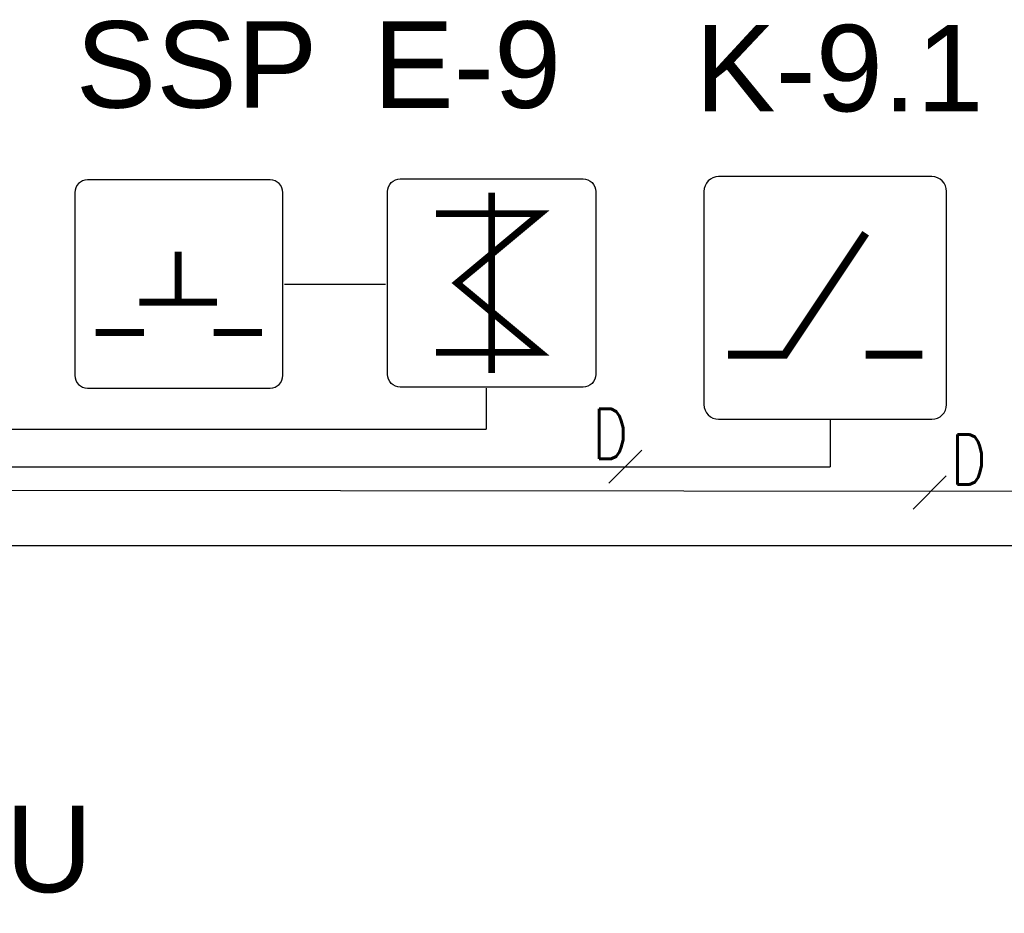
# Model space of a CAD drawing. Header units: millimetres. Extents: x -7023 to 53801, y 9849 to 33561.
# Tile 482 of 537: x 29574 to 29838, y 27262 to 27502. Entities that reach past the tile are written whole.
import ezdxf
from ezdxf.enums import TextEntityAlignment as Align

# ---------------------------------------------------------------- set-up
doc = ezdxf.new("R2010")
doc.units = ezdxf.units.MM
doc.layers.get('0').update_dxf_attribs({"lineweight": 9})
doc.layers.add('IE_LAN', color=5, linetype='Continuous', lineweight=9)
doc.layers.add('IE_SKD', color=6, linetype='Continuous')
doc.layers.add('IE_VSS', color=6, linetype='Continuous')
doc.styles.add('SIMPLEX', font='simplex.shx', dxfattribs={"width": 0.8, "height": 2})
doc.styles.get("Standard").update_dxf_attribs({"font": 'arial.ttf'})

# ---------------------------------------------------------------- blocks, each defined once
blk = doc.blocks.new('AAT_ZWORA')
blk.add_lwpolyline([(1.409, -8.268), (17.107, -8.268, 0.414214), (18.187, -7.188), (18.187, 8.511, 0.414214), (17.107, 9.591), (1.409, 9.591, 0.414214), (0.329, 8.511), (0.329, -7.188, 0.414214)], format="xyb", close=True)
at = {"const_width": 0.595}
for points in [[(9.258, 8.4), (9.258, -7.077)], [(14.02, 6.614), (5.091, 6.614), (12.235, 0.661), (5.091, -5.291), (14.02, -5.291)]]:
    blk.add_lwpolyline(points, dxfattribs=at)
blk = doc.blocks.new('AAT_KONTRKTRON')
blk.add_lwpolyline([(1, -8.268), (18.443, -8.268, 0.414214), (19.643, -7.068), (19.643, 10.375, 0.414214), (18.443, 11.575), (1, 11.575, 0.414214), (-0.2, 10.375), (-0.2, -7.068, 0.414214)], format="xyb", close=True)
at = {"const_width": 0.661}
for points in [[(1.784, -2.976), (6.414, -2.976), (13.028, 6.945)], [(13.028, -2.976), (17.658, -2.976)]]:
    blk.add_lwpolyline(points, dxfattribs=at)
blk = doc.blocks.new('zw$51A4')
at = {"layer": 'IE_SKD'}
blk.add_lwpolyline([(-68.85, 0), (0, 0, 0.414214), (4.74, 4.74), (4.74, 73.59, 0.414214), (0, 78.33), (-68.85, 78.33, 0.414214), (-73.59, 73.59), (-73.59, 4.74, 0.414214)], format="xyb", close=True, dxfattribs=at)
at = {"layer": 'IE_SKD', "const_width": 2.61}
for points in [[(-34.66, 51.29), (-34.66, 33.01)], [(-49.27, 32.34), (-20.08, 32.34)], [(-65.76, 20.89), (-47.48, 20.89)], [(-21.37, 20.89), (-3.1, 20.89)]]:
    blk.add_lwpolyline(points, dxfattribs=at)

msp = doc.modelspace()

# ---------------------------------------------------------------- linework, layer by layer
at = {"layer": 'IE_SKD', "color": 0}
msp.add_line((29671.89, 27430.85, 8786.94), (29644.74, 27430.85, 8786.94), dxfattribs=at)
at = {"layer": 'IE_SKD', "color": 1}
for p in [(29699.02, 27402.97, 1462.09), (29485.02, 27391.93, 1462.09)]:
    msp.add_line(p, (29699.02, 27391.93, 1462.09), dxfattribs=at)
at = {"layer": 'IE_SKD', "color": 4}
for p, q in [((29791.51, 27394.58, 904.41), (29791.51, 27381.73, 904.41)), ((29484.98, 27381.73, 904.41), (29791.51, 27381.73, 904.41)), ((29875.61, 27375.14, 346.72), (29485.09, 27375.46, 904.06))]:
    msp.add_line(p, q, dxfattribs=at)
at = {"layer": 'IE_SKD', "color": 92}
msp.add_line((29484.98, 27360.57, 1545.47), (30119.39, 27360.57, 1545.47), dxfattribs=at)
at = {"layer": 'IE_VSS', "color": 4, "elevation": 1202.97}
for points in [[(29731.99, 27377.33), (29740.89, 27386.24)], [(29813.86, 27370.4), (29822.77, 27379.3)]]:
    msp.add_lwpolyline(points, dxfattribs=at)

# ---------------------------------------------------------------- block references
at = {"layer": 'IE_LAN', "lineweight": 13, "xscale": 0.7147851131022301, "yscale": 0.7147851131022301, "zscale": 0.7147851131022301}
msp.add_blockref('zw$51A4', (29640.94, 27402.97, 1203.57), dxfattribs=at)
at = {"layer": 'IE_SKD'}
for name, p, xscale, yscale, zscale in [('AAT_ZWORA', (29729.51, 27429.16, 5406.85), -3.135404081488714, 3.135404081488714, 3.135404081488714), ('AAT_KONTRKTRON', (29758.24, 27421.77, 904.41), 3.289610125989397, 3.289610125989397, 3.289610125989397)]:
    msp.add_blockref(name, p, dxfattribs=dict(at, xscale=xscale, yscale=yscale, zscale=zscale))

# ---------------------------------------------------------------- texts
at = {"layer": 'IE_SKD', "linetype": 'Continuous'}
for s, p in [('SSP ', (29588.58, 27501.68, 1545.47)), ('E-9', (29668.62, 27501.62, 1545.47)), ('K-9.1', (29755.17, 27500.7, 1545.47)), ('SKD-8/9/U', (29437.79, 27290.57, 1545.47))]:
    msp.add_text(s, height=23.27, dxfattribs=at).set_placement(p, align=Align.TOP_LEFT)
at = {"layer": 'IE_VSS', "color": 4, "style": 'SIMPLEX', "width": 0.8}
for p in [(29737.21, 27383.9, 1202.97), (29833.65, 27377.01, 1202.97)]:
    msp.add_text('D', height=13.43, dxfattribs=at).set_placement(p, align=Align.RIGHT)

doc.saveas('drawing.dxf')
